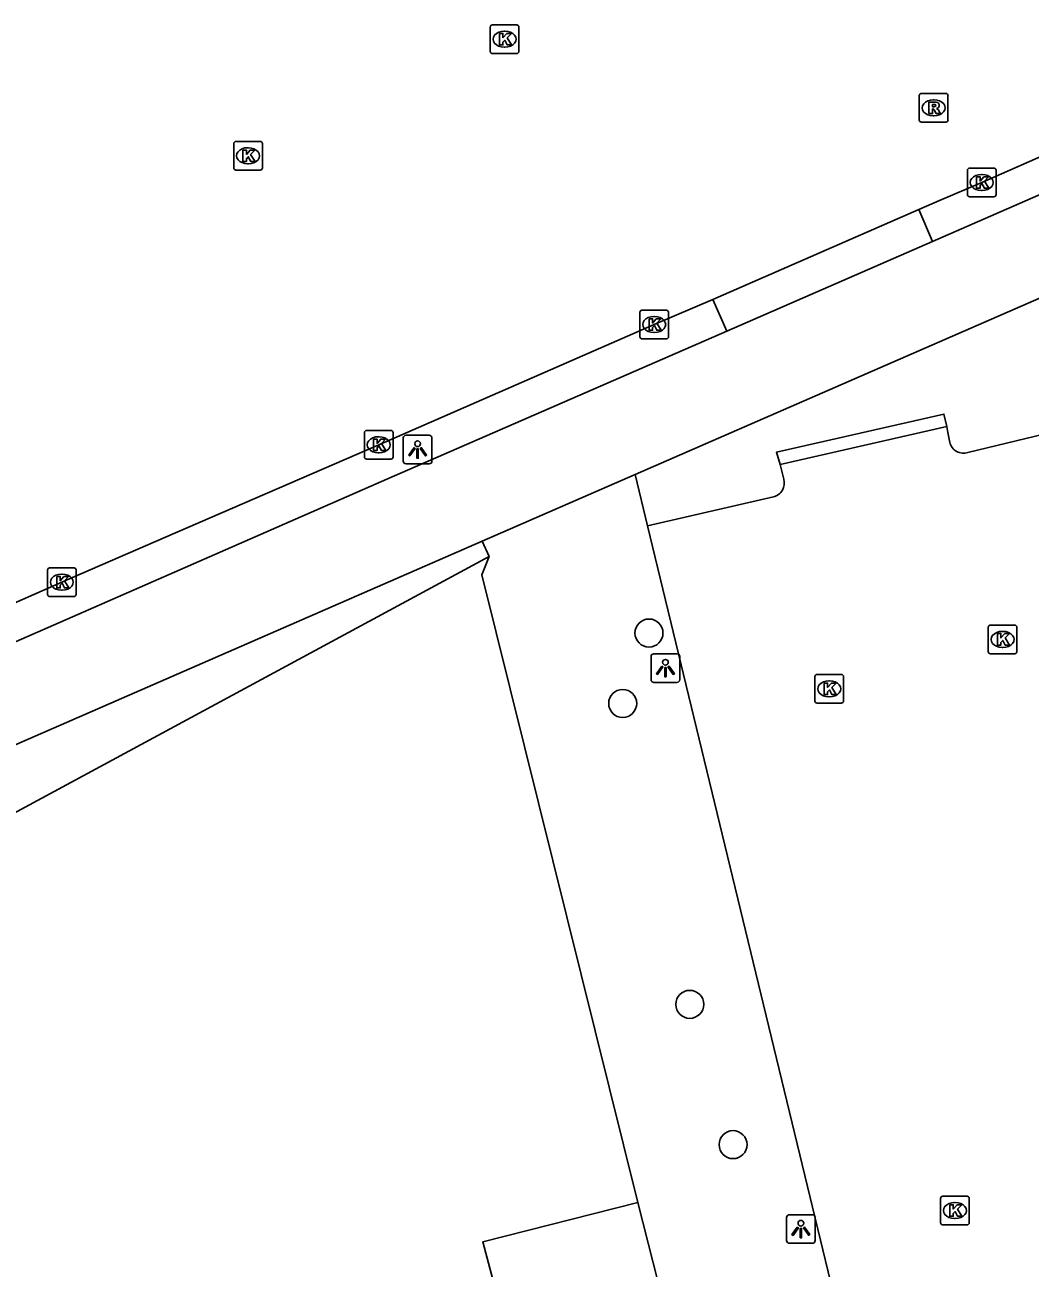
# Model space of a CAD drawing. Extents: x 159718 to 160783, y 383290 to 384030.
# Drawn here: x 160619.22 to 160654.3, y 383468.67 to 383512.03 of the extents above; entities that cross this region are included whole.
import ezdxf

# ---------------------------------------------------------------- set-up
doc = ezdxf.new("R2010")
doc.units = 0
for name, color, linetype in [('IMGEO_Boom', 7, 'Continuous'), ('IMGEO_Fietspad_open', 7, 'Continuous'), ('IMGEO_Groenvoorziening', 7, 'Continuous'), ('IMGEO_Hek', 7, 'Continuous'), ('IMGEO_Kolk', 7, 'Continuous'), ('IMGEO_Lichtpunt', 7, 'Continuous'), ('IMGEO_Pand', 7, 'Continuous'), ('IMGEO_Parkeervlak_open', 7, 'Continuous'), ('IMGEO_Rioolput', 7, 'Continuous'), ('IMGEO_Voetpad_open', 7, 'Continuous')]:
    doc.layers.add(name, color=color, linetype=linetype)

msp = doc.modelspace()

# ---------------------------------------------------------------- linework, layer by layer
at = {"layer": 'IMGEO_Boom'}
for centre in [(160640.998, 383490.816), (160640.081, 383488.361), (160642.422, 383477.867), (160643.932, 383472.975)]:
    msp.add_circle(centre, 0.489, dxfattribs=at)
at = {"layer": 'IMGEO_Fietspad_open'}
for points in [[(160663.409, 383509.935), (160650.887, 383504.476)], [(160660.765, 383505.167), (160640.512, 383496.34)], [(160650.887, 383504.476), (160643.713, 383501.349)], [(160643.713, 383501.349), (160631.852, 383496.185), (160590.864, 383478.247), (160586.846, 383476.485)], [(160635.179, 383494.015), (160640.512, 383496.34)], [(160601.14, 383479.186), (160635.179, 383494.015)]]:
    msp.add_lwpolyline(points, dxfattribs=at)
at = {"layer": 'IMGEO_Groenvoorziening'}
msp.add_lwpolyline([(160640.61, 383470.955), (160635.171, 383492.849), (160635.419, 383493.49)], dxfattribs=at)
at = {"layer": 'IMGEO_Hek'}
for points in [[(160635.171, 383492.849), (160635.419, 383493.49)], [(160640.61, 383470.955), (160635.171, 383492.849)]]:
    msp.add_lwpolyline(points, dxfattribs=at)
at = {"layer": 'IMGEO_Kolk'}
for p, q in [((160635.534, 383512.026), (160636.386, 383512.026)), ((160635.459, 383511.1), (160635.459, 383511.952)), ((160635.947, 383511.806), (160635.972, 383511.806)), ((160636.46, 383511.952), (160636.46, 383511.1)), ((160635.97, 383511.246), (160635.945, 383511.246)), ((160636.386, 383511.026), (160635.534, 383511.026)), ((160626.507, 383507.036), (160626.507, 383507.888)), ((160626.582, 383507.962), (160627.434, 383507.962)), ((160626.995, 383507.742), (160627.02, 383507.742)), ((160627.508, 383507.888), (160627.508, 383507.036)), ((160627.434, 383506.962), (160626.582, 383506.962)), ((160627.018, 383507.182), (160626.993, 383507.182)), ((160652.109, 383506.105), (160652.109, 383506.957)), ((160652.184, 383507.031), (160653.036, 383507.031)), ((160652.597, 383506.811), (160652.622, 383506.811)), ((160653.11, 383506.957), (160653.11, 383506.105)), ((160653.036, 383506.031), (160652.184, 383506.031)), ((160652.62, 383506.251), (160652.595, 383506.251)), ((160640.754, 383502.076), (160641.606, 383502.076)), ((160640.679, 383501.15), (160640.679, 383502.002)), ((160641.167, 383501.856), (160641.192, 383501.856)), ((160641.68, 383502.002), (160641.68, 383501.15)), ((160641.19, 383501.296), (160641.165, 383501.296)), ((160641.606, 383501.076), (160640.754, 383501.076)), ((160631.067, 383496.957), (160631.067, 383497.809)), ((160631.142, 383497.883), (160631.994, 383497.883)), ((160632.068, 383497.809), (160632.068, 383496.957)), ((160631.555, 383497.663), (160631.58, 383497.663)), ((160631.994, 383496.883), (160631.142, 383496.883)), ((160631.578, 383497.103), (160631.553, 383497.103)), ((160620.009, 383492.164), (160620.009, 383493.016)), ((160620.084, 383493.09), (160620.936, 383493.09)), ((160621.01, 383493.016), (160621.01, 383492.164)), ((160620.497, 383492.87), (160620.522, 383492.87)), ((160620.936, 383492.09), (160620.084, 383492.09)), ((160620.52, 383492.31), (160620.495, 383492.31)), ((160652.837, 383490.169), (160652.837, 383491.021)), ((160652.912, 383491.095), (160653.764, 383491.095)), ((160653.325, 383490.875), (160653.35, 383490.875)), ((160653.838, 383491.021), (160653.838, 383490.169)), ((160653.348, 383490.315), (160653.323, 383490.315)), ((160653.764, 383490.095), (160652.912, 383490.095)), ((160646.789, 383488.445), (160646.789, 383489.297)), ((160646.864, 383489.371), (160647.716, 383489.371)), ((160647.277, 383489.151), (160647.302, 383489.151)), ((160647.79, 383489.297), (160647.79, 383488.445)), ((160647.3, 383488.591), (160647.275, 383488.591)), ((160647.716, 383488.371), (160646.864, 383488.371)), ((160651.174, 383470.25), (160651.174, 383471.102)), ((160651.249, 383471.176), (160652.101, 383471.176)), ((160651.662, 383470.956), (160651.687, 383470.956)), ((160652.175, 383471.102), (160652.175, 383470.25)), ((160651.685, 383470.396), (160651.66, 383470.396)), ((160652.101, 383470.176), (160651.249, 383470.176))]:
    msp.add_line(p, q, dxfattribs=at)
for points in [[(160635.534, 383512.026), (160636.386, 383512.026)], [(160635.459, 383511.1), (160635.459, 383511.952)], [(160635.78, 383511.726), (160635.903, 383511.726), (160635.903, 383511.575), (160636.033, 383511.726), (160636.197, 383511.726), (160636.051, 383511.575), (160636.204, 383511.326), (160636.052, 383511.326), (160635.967, 383511.49), (160635.903, 383511.423), (160635.903, 383511.326), (160635.78, 383511.326), (160635.78, 383511.726)], [(160636.46, 383511.952), (160636.46, 383511.1)], [(160636.386, 383511.026), (160635.534, 383511.026)], [(160626.507, 383507.036), (160626.507, 383507.888)], [(160626.582, 383507.962), (160627.434, 383507.962)], [(160626.828, 383507.662), (160626.951, 383507.662), (160626.951, 383507.511), (160627.081, 383507.662), (160627.245, 383507.662), (160627.099, 383507.511), (160627.252, 383507.262), (160627.1, 383507.262), (160627.015, 383507.426), (160626.951, 383507.359), (160626.951, 383507.262), (160626.828, 383507.262), (160626.828, 383507.662)], [(160627.508, 383507.888), (160627.508, 383507.036)], [(160627.434, 383506.962), (160626.582, 383506.962)], [(160652.109, 383506.105), (160652.109, 383506.957)], [(160652.184, 383507.031), (160653.036, 383507.031)], [(160653.11, 383506.957), (160653.11, 383506.105)], [(160652.43, 383506.731), (160652.553, 383506.731), (160652.553, 383506.58), (160652.683, 383506.731), (160652.847, 383506.731), (160652.701, 383506.58), (160652.854, 383506.331), (160652.702, 383506.331), (160652.617, 383506.495), (160652.553, 383506.428), (160652.553, 383506.331), (160652.43, 383506.331), (160652.43, 383506.731)], [(160653.036, 383506.031), (160652.184, 383506.031)], [(160640.754, 383502.076), (160641.606, 383502.076)], [(160640.679, 383501.15), (160640.679, 383502.002)], [(160641, 383501.776), (160641.123, 383501.776), (160641.123, 383501.625), (160641.253, 383501.776), (160641.417, 383501.776), (160641.271, 383501.625), (160641.424, 383501.376), (160641.272, 383501.376), (160641.187, 383501.54), (160641.123, 383501.473), (160641.123, 383501.376), (160641, 383501.376), (160641, 383501.776)], [(160641.68, 383502.002), (160641.68, 383501.15)], [(160641.606, 383501.076), (160640.754, 383501.076)], [(160631.067, 383496.957), (160631.067, 383497.809)], [(160631.142, 383497.883), (160631.994, 383497.883)], [(160632.068, 383497.809), (160632.068, 383496.957)], [(160631.388, 383497.583), (160631.511, 383497.583), (160631.511, 383497.432), (160631.641, 383497.583), (160631.805, 383497.583), (160631.659, 383497.432), (160631.812, 383497.183), (160631.66, 383497.183), (160631.575, 383497.347), (160631.511, 383497.28), (160631.511, 383497.183), (160631.388, 383497.183), (160631.388, 383497.583)], [(160631.994, 383496.883), (160631.142, 383496.883)], [(160620.009, 383492.164), (160620.009, 383493.016)], [(160620.084, 383493.09), (160620.936, 383493.09)], [(160621.01, 383493.016), (160621.01, 383492.164)], [(160620.33, 383492.79), (160620.453, 383492.79), (160620.453, 383492.639), (160620.583, 383492.79), (160620.747, 383492.79), (160620.601, 383492.639), (160620.754, 383492.39), (160620.602, 383492.39), (160620.517, 383492.554), (160620.453, 383492.487), (160620.453, 383492.39), (160620.33, 383492.39), (160620.33, 383492.79)], [(160620.936, 383492.09), (160620.084, 383492.09)], [(160652.837, 383490.169), (160652.837, 383491.021)], [(160652.912, 383491.095), (160653.764, 383491.095)], [(160653.158, 383490.795), (160653.281, 383490.795), (160653.281, 383490.644), (160653.411, 383490.795), (160653.575, 383490.795), (160653.429, 383490.644), (160653.582, 383490.395), (160653.43, 383490.395), (160653.345, 383490.559), (160653.281, 383490.492), (160653.281, 383490.395), (160653.158, 383490.395), (160653.158, 383490.795)], [(160653.838, 383491.021), (160653.838, 383490.169)], [(160653.764, 383490.095), (160652.912, 383490.095)], [(160646.789, 383488.445), (160646.789, 383489.297)], [(160646.864, 383489.371), (160647.716, 383489.371)], [(160647.11, 383489.071), (160647.233, 383489.071), (160647.233, 383488.92), (160647.363, 383489.071), (160647.527, 383489.071), (160647.381, 383488.92), (160647.534, 383488.671), (160647.382, 383488.671), (160647.297, 383488.835), (160647.233, 383488.768), (160647.233, 383488.671), (160647.11, 383488.671), (160647.11, 383489.071)], [(160647.79, 383489.297), (160647.79, 383488.445)], [(160647.716, 383488.371), (160646.864, 383488.371)], [(160651.174, 383470.25), (160651.174, 383471.102)], [(160651.249, 383471.176), (160652.101, 383471.176)], [(160651.495, 383470.876), (160651.618, 383470.876), (160651.618, 383470.725), (160651.748, 383470.876), (160651.912, 383470.876), (160651.766, 383470.725), (160651.919, 383470.476), (160651.767, 383470.476), (160651.682, 383470.64), (160651.618, 383470.573), (160651.618, 383470.476), (160651.495, 383470.476), (160651.495, 383470.876)], [(160652.175, 383471.102), (160652.175, 383470.25)], [(160652.101, 383470.176), (160651.249, 383470.176)]]:
    msp.add_lwpolyline(points, dxfattribs=at)
for centre, start, end in [((160635.536, 383511.95), 91.552, 178.448), ((160635.536, 383511.95), 91.552, 178.448), ((160636.384, 383511.95), 1.552, 88.448), ((160636.384, 383511.95), 1.552, 88.448), ((160635.536, 383511.102), 181.552, 268.448), ((160635.536, 383511.102), 181.552, 268.448), ((160636.384, 383511.102), 271.552, 358.448), ((160636.384, 383511.102), 271.552, 358.448), ((160626.584, 383507.886), 91.552, 178.448), ((160626.584, 383507.886), 91.552, 178.448), ((160627.432, 383507.886), 1.552, 88.448), ((160627.432, 383507.886), 1.552, 88.448), ((160626.584, 383507.038), 181.552, 268.448), ((160626.584, 383507.038), 181.552, 268.448), ((160627.432, 383507.038), 271.552, 358.448), ((160627.432, 383507.038), 271.552, 358.448), ((160652.186, 383506.955), 91.552, 178.448), ((160652.186, 383506.955), 91.552, 178.448), ((160653.034, 383506.955), 1.552, 88.448), ((160653.034, 383506.955), 1.552, 88.448), ((160652.186, 383506.107), 181.552, 268.448), ((160652.186, 383506.107), 181.552, 268.448), ((160653.034, 383506.107), 271.552, 358.448), ((160653.034, 383506.107), 271.552, 358.448), ((160640.756, 383502), 91.552, 178.448), ((160640.756, 383502), 91.552, 178.448), ((160641.604, 383502), 1.552, 88.448), ((160641.604, 383502), 1.552, 88.448), ((160640.756, 383501.152), 181.552, 268.448), ((160640.756, 383501.152), 181.552, 268.448), ((160641.604, 383501.152), 271.552, 358.448), ((160641.604, 383501.152), 271.552, 358.448), ((160631.144, 383497.807), 91.552, 178.448), ((160631.144, 383497.807), 91.552, 178.448), ((160631.992, 383497.807), 1.552, 88.448), ((160631.992, 383497.807), 1.552, 88.448), ((160631.144, 383496.959), 181.552, 268.448), ((160631.144, 383496.959), 181.552, 268.448), ((160631.992, 383496.959), 271.552, 358.448), ((160631.992, 383496.959), 271.552, 358.448), ((160620.086, 383493.014), 91.552, 178.448), ((160620.086, 383493.014), 91.552, 178.448), ((160620.934, 383493.014), 1.552, 88.448), ((160620.934, 383493.014), 1.552, 88.448), ((160620.086, 383492.166), 181.552, 268.448), ((160620.086, 383492.166), 181.552, 268.448), ((160620.934, 383492.166), 271.552, 358.448), ((160620.934, 383492.166), 271.552, 358.448), ((160652.914, 383491.019), 91.552, 178.448), ((160652.914, 383491.019), 91.552, 178.448), ((160653.762, 383491.019), 1.552, 88.448), ((160653.762, 383491.019), 1.552, 88.448), ((160652.914, 383490.171), 181.552, 268.448), ((160652.914, 383490.171), 181.552, 268.448), ((160653.762, 383490.171), 271.552, 358.448), ((160653.762, 383490.171), 271.552, 358.448), ((160646.866, 383489.295), 91.552, 178.448), ((160646.866, 383489.295), 91.552, 178.448), ((160647.714, 383489.295), 1.552, 88.448), ((160647.714, 383489.295), 1.552, 88.448), ((160646.866, 383488.447), 181.552, 268.448), ((160646.866, 383488.447), 181.552, 268.448), ((160647.714, 383488.447), 271.552, 358.448), ((160647.714, 383488.447), 271.552, 358.448), ((160651.251, 383471.1), 91.552, 178.448), ((160651.251, 383471.1), 91.552, 178.448), ((160652.099, 383471.1), 1.552, 88.448), ((160652.099, 383471.1), 1.552, 88.448), ((160651.251, 383470.252), 181.552, 268.448), ((160651.251, 383470.252), 181.552, 268.448), ((160652.099, 383470.252), 271.552, 358.448), ((160652.099, 383470.252), 271.552, 358.448)]:
    msp.add_arc(centre, 0.0765, start, end, dxfattribs=at)
for centre, major_axis, ratio, start_param, end_param in [((160635.946, 383511.526), (-0.387, 0.002), 0.722429, 4.712389, 7.853982), ((160635.971, 383511.526), (-0.39, 0.002), 0.717154, 1.570796, 4.712389), ((160626.994, 383507.462), (-0.387, 0.002), 0.722429, 4.712389, 7.853982), ((160627.019, 383507.462), (-0.39, 0.002), 0.717154, 1.570796, 4.712389), ((160652.596, 383506.531), (-0.387, 0.002), 0.722429, 4.712389, 7.853982), ((160652.621, 383506.531), (-0.39, 0.002), 0.717154, 1.570796, 4.712389), ((160641.166, 383501.576), (-0.387, 0.002), 0.722429, 4.712389, 7.853982), ((160641.191, 383501.576), (-0.39, 0.002), 0.717154, 1.570796, 4.712389), ((160631.554, 383497.383), (-0.387, 0.002), 0.722429, 4.712389, 7.853982), ((160631.579, 383497.383), (-0.39, 0.002), 0.717154, 1.570796, 4.712389), ((160620.496, 383492.59), (-0.387, 0.002), 0.722429, 4.712389, 7.853982), ((160620.521, 383492.59), (-0.39, 0.002), 0.717154, 1.570796, 4.712389), ((160653.324, 383490.595), (-0.387, 0.002), 0.722429, 4.712389, 7.853982), ((160653.349, 383490.595), (-0.39, 0.002), 0.717154, 1.570796, 4.712389), ((160647.276, 383488.871), (-0.387, 0.002), 0.722429, 4.712389, 7.853982), ((160647.301, 383488.871), (-0.39, 0.002), 0.717154, 1.570796, 4.712389), ((160651.661, 383470.676), (-0.387, 0.002), 0.722429, 4.712389, 7.853982), ((160651.686, 383470.676), (-0.39, 0.002), 0.717154, 1.570796, 4.712389)]:
    msp.add_ellipse(centre, major_axis=major_axis, ratio=ratio, start_param=start_param, end_param=end_param, dxfattribs=at)
at = {"layer": 'IMGEO_Lichtpunt'}
for p, q in [((160633.328, 383497.715), (160632.52, 383497.715)), ((160633.328, 383497.715), (160632.52, 383497.715)), ((160632.426, 383497.62), (160632.426, 383496.813)), ((160632.426, 383497.62), (160632.426, 383496.813)), ((160633.422, 383496.813), (160633.422, 383497.62)), ((160633.422, 383496.813), (160633.422, 383497.62)), ((160632.52, 383496.719), (160633.328, 383496.719)), ((160632.52, 383496.719), (160633.328, 383496.719)), ((160641.073, 383489.998), (160641.073, 383489.191)), ((160641.073, 383489.998), (160641.073, 383489.191)), ((160641.975, 383490.093), (160641.167, 383490.093)), ((160641.975, 383490.093), (160641.167, 383490.093)), ((160642.069, 383489.191), (160642.069, 383489.998)), ((160642.069, 383489.191), (160642.069, 383489.998)), ((160641.167, 383489.097), (160641.975, 383489.097)), ((160641.167, 383489.097), (160641.975, 383489.097)), ((160645.799, 383470.435), (160645.799, 383469.628)), ((160645.799, 383470.435), (160645.799, 383469.628)), ((160646.701, 383470.53), (160645.893, 383470.53)), ((160646.701, 383470.53), (160645.893, 383470.53)), ((160646.795, 383469.628), (160646.795, 383470.435)), ((160646.795, 383469.628), (160646.795, 383470.435)), ((160645.893, 383469.534), (160646.701, 383469.534)), ((160645.893, 383469.534), (160646.701, 383469.534))]:
    msp.add_line(p, q, dxfattribs=at)
for points in [[(160632.8, 383497.284), (160632.839, 383497.256), (160632.651, 383496.994), (160632.613, 383497.021), (160632.8, 383497.284)], [(160633.012, 383497.256), (160633.05, 383497.283), (160633.237, 383497.021), (160633.198, 383496.993), (160633.012, 383497.256)], [(160632.902, 383497.236), (160632.949, 383497.236), (160632.949, 383496.914), (160632.902, 383496.914), (160632.902, 383497.236)], [(160641.447, 383489.662), (160641.486, 383489.634), (160641.298, 383489.372), (160641.26, 383489.399), (160641.447, 383489.662)], [(160641.549, 383489.614), (160641.596, 383489.614), (160641.596, 383489.292), (160641.549, 383489.292), (160641.549, 383489.614)], [(160641.659, 383489.634), (160641.697, 383489.661), (160641.884, 383489.399), (160641.845, 383489.371), (160641.659, 383489.634)], [(160646.173, 383470.099), (160646.212, 383470.071), (160646.024, 383469.809), (160645.986, 383469.836), (160646.173, 383470.099)], [(160646.275, 383470.051), (160646.322, 383470.051), (160646.322, 383469.729), (160646.275, 383469.729), (160646.275, 383470.051)], [(160646.385, 383470.071), (160646.423, 383470.098), (160646.61, 383469.836), (160646.571, 383469.808), (160646.385, 383470.071)]]:
    msp.add_lwpolyline(points, dxfattribs=at)
for centre in [(160632.925, 383497.418), (160641.572, 383489.796), (160646.298, 383470.233)]:
    msp.add_circle(centre, 0.0994, dxfattribs=at)
for centre, start, end in [((160632.52, 383497.62), 90, 180), ((160632.52, 383497.62), 90, 180), ((160633.328, 383497.62), 0, 90), ((160633.328, 383497.62), 0, 90), ((160632.52, 383496.813), 180, 270), ((160632.52, 383496.813), 180, 270), ((160633.328, 383496.813), 270, 0), ((160633.328, 383496.813), 270, 360), ((160641.167, 383489.998), 90, 180), ((160641.167, 383489.998), 90, 180), ((160641.975, 383489.998), 0, 90), ((160641.975, 383489.998), 0, 90), ((160641.167, 383489.191), 180, 270), ((160641.167, 383489.191), 180, 270), ((160641.975, 383489.191), 270, 0), ((160641.975, 383489.191), 270, 360), ((160645.893, 383470.435), 90, 180), ((160645.893, 383470.435), 90, 180), ((160646.701, 383470.435), 0, 90), ((160646.701, 383470.435), 0, 90), ((160645.893, 383469.628), 180, 270), ((160645.893, 383469.628), 180, 270), ((160646.701, 383469.628), 270, 0), ((160646.701, 383469.628), 270, 360)]:
    msp.add_arc(centre, 0.0946, start, end, dxfattribs=at)
at = {"layer": 'IMGEO_Pand'}
for points in [[(160640.61, 383470.955), (160635.197, 383469.584), (160636.006, 383466.568), (160637.065, 383466.836), (160637.649, 383464.53), (160636.523, 383464.245), (160636.604, 383463.922), (160633.043, 383463.021)], [(160642.034, 383465.332), (160640.61, 383470.955)]]:
    msp.add_lwpolyline(points, dxfattribs=at)
at = {"layer": 'IMGEO_Parkeervlak_open'}
for points in [[(160650.412, 383505.583), (160651.137, 383505.896), (160652.609, 383506.532), (160657.898, 383508.85), (160664.615, 383511.794)], [(160585.119, 383475.515), (160584.506, 383476.855), (160597.282, 383482.417), (160609.235, 383487.641), (160610.518, 383488.202), (160620.511, 383492.589), (160620.885, 383492.751), (160624.131, 383494.159), (160631.568, 383497.384), (160637.563, 383500), (160641.179, 383501.578), (160643.229, 383502.452)], [(160640.944, 383494.558), (160648.602, 383462.965), (160650.618, 383463.422)]]:
    msp.add_lwpolyline(points, dxfattribs=at)
at = {"layer": 'IMGEO_Rioolput'}
for p, q in [((160650.431, 383508.708), (160650.431, 383509.56)), ((160650.506, 383509.634), (160651.358, 383509.634)), ((160650.919, 383509.414), (160650.944, 383509.414)), ((160651.432, 383509.56), (160651.432, 383508.708)), ((160651.358, 383508.634), (160650.506, 383508.634)), ((160650.942, 383508.854), (160650.917, 383508.854))]:
    msp.add_line(p, q, dxfattribs=at)
for points in [[(160650.431, 383508.708), (160650.431, 383509.56)], [(160650.506, 383509.634), (160651.358, 383509.634)], [(160651.432, 383509.56), (160651.432, 383508.708)], [(160651.02, 383509.332), (160650.768, 383509.334), (160650.768, 383508.934)], [(160650.768, 383508.934), (160650.892, 383508.934), (160650.892, 383509.096), (160650.903, 383509.096)], [(160650.946, 383509.253), (160650.892, 383509.253), (160650.892, 383509.172)], [(160650.892, 383509.172), (160650.944, 383509.172)], [(160650.95, 383509.067), (160651.021, 383508.934), (160651.161, 383508.934), (160651.096, 383509.06)], [(160651.358, 383508.634), (160650.506, 383508.634)]]:
    msp.add_lwpolyline(points, dxfattribs=at)
for centre, radius, start, end in [((160650.508, 383509.558), 0.0765, 91.552, 178.448), ((160650.508, 383509.558), 0.0765, 91.552, 178.448), ((160651.356, 383509.558), 0.0765, 1.552, 88.448), ((160651.356, 383509.558), 0.0765, 1.552, 88.448), ((160650.902, 383509.043), 0.0533, 26.0293, 88.6989), ((160650.928, 383509.361), 0.19, 274.7715, 282.9687), ((160650.952, 383509.157), 0.0964, 77.0061, 93.1865), ((160650.966, 383509.214), 0.0378, 276.6634, 79.6772), ((160651.019, 383509.222), 0.109, 350.3612, 89.416), ((160651.017, 383509.222), 0.112, 277.5842, 350.9817), ((160651.001, 383509.007), 0.108, 29.5134, 73.7905), ((160650.508, 383508.71), 0.0765, 181.552, 268.448), ((160650.508, 383508.71), 0.0765, 181.552, 268.448), ((160651.356, 383508.71), 0.0765, 271.552, 358.448), ((160651.356, 383508.71), 0.0765, 271.552, 358.448)]:
    msp.add_arc(centre, radius, start, end, dxfattribs=at)
for centre, major_axis, ratio, start_param, end_param in [((160650.918, 383509.134), (-0.387, 0.002), 0.722429, 4.712389, 7.853982), ((160650.943, 383509.134), (-0.39, 0.002), 0.717154, 1.570796, 4.712389)]:
    msp.add_ellipse(centre, major_axis=major_axis, ratio=ratio, start_param=start_param, end_param=end_param, dxfattribs=at)
at = {"layer": 'IMGEO_Voetpad_open'}
for points in [[(160643.229, 383502.452), (160645.621, 383503.495), (160650.412, 383505.583)], [(160650.412, 383505.583), (160650.887, 383504.476)], [(160643.713, 383501.349), (160643.229, 383502.452)], [(160645.57, 383496.693), (160645.442, 383497.124), (160651.289, 383498.454), (160651.386, 383498.015)], [(160652.12, 383497.109), (160656.457, 383498.154)], [(160645.57, 383496.693), (160651.386, 383498.015)], [(160651.386, 383498.015), (160651.431, 383497.81), (160651.493, 383497.464)], [(160645.701, 383496.187), (160645.626, 383496.503), (160645.57, 383496.693)], [(160640.512, 383496.34), (160640.944, 383494.558)], [(160640.944, 383494.558), (160645.339, 383495.567)], [(160635.419, 383493.49), (160635.179, 383494.015)], [(160635.419, 383493.49), (160606.213, 383477.724)]]:
    msp.add_lwpolyline(points, dxfattribs=at)
for centre, radius, start, end in [((160651.974, 383497.582), 0.495, 193.7612, 287.2028), ((160645.232, 383496.045), 0.49, 282.6319, 16.8093)]:
    msp.add_arc(centre, radius, start, end, dxfattribs=at)

doc.saveas('drawing.dxf')
